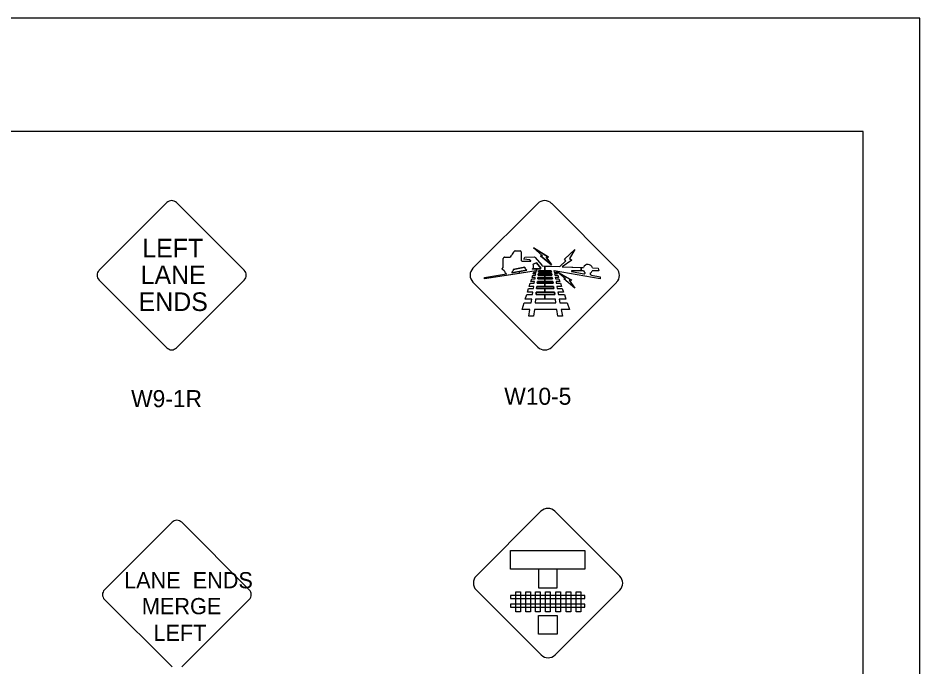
# Model space of a CAD drawing. Extents: x 42133 to 45533, y 41351 to 47951.
# Drawn here: x 45136.1 to 45533.3, y 47665.6 to 47951.4 of the extents above; entities that cross this region are included whole.
import ezdxf

# ---------------------------------------------------------------- set-up
doc = ezdxf.new("R2010")
doc.units = 0
for name, color, linetype in [('#plot_shape', 7, 'Continuous'), ('P_ODOT_PLAN_Border', 7, 'Continuous'), ('P_TRAF_SIGN_SignDetails', 7, 'Continuous')]:
    doc.layers.add(name, color=color, linetype=linetype)

msp = doc.modelspace()

# ---------------------------------------------------------------- linework, layer by layer
at = {"layer": '#plot_shape'}
msp.add_lwpolyline([(43833.34, 46851.35), (45533.34, 46851.35), (45533.34, 47951.35), (43833.34, 47951.35)], close=True, dxfattribs=at)
at = {"layer": 'P_ODOT_PLAN_Border'}
msp.add_lwpolyline([(43908.34, 46901.35), (45508.34, 46901.35), (45508.34, 47901.35), (43908.34, 47901.35)], close=True, dxfattribs=at)
at = {"layer": 'P_TRAF_SIGN_SignDetails'}
for p, q in [((45171.8, 47840.25), (45201.65, 47870.1)), ((45205.92, 47870.1), (45235.76, 47840.25)), ((45336.49, 47841.16), (45365.02, 47869.69)), ((45371.14, 47869.69), (45399.73, 47841.1)), ((45201.65, 47806.13), (45171.8, 47835.98)), ((45235.76, 47835.98), (45205.92, 47806.13)), ((45365.08, 47806.45), (45336.49, 47835.04)), ((45399.73, 47834.96), (45371.21, 47806.45)), ((45337.92, 47705.61), (45366.44, 47734.13)), ((45372.56, 47734.13), (45401.15, 47705.54)), ((45203.96, 47729.31), (45174.22, 47699.56)), ((45237.94, 47699.56), (45208.2, 47729.31)), ((45366.51, 47670.89), (45337.92, 47699.48)), ((45401.15, 47699.41), (45372.63, 47670.89)), ((45174.22, 47695.33), (45203.96, 47665.58)), ((45208.2, 47665.58), (45237.94, 47695.33))]:
    msp.add_line(p, q, dxfattribs=at)
for points in [[(45355.01, 47848.83), (45357.28, 47848.83)], [(45355.01, 47848.83), (45357.28, 47848.83)], [(45355.01, 47848.83), (45357.28, 47848.83)], [(45357.69, 47848.45), (45357.69, 47844.7)], [(45357.69, 47848.45), (45357.69, 47844.7)], [(45357.69, 47848.45), (45357.69, 47844.7)], [(45367.27, 47842.19), (45368.17, 47842.15), (45368.17, 47840.04), (45365.38, 47840.04), (45365.32, 47839.51), (45368.17, 47839.51), (45368.17, 47838.7), (45365.23, 47838.7), (45365.17, 47838.17), (45368.17, 47838.17), (45368.17, 47837.15), (45365.06, 47837.15), (45365, 47836.56), (45368.17, 47836.56), (45368.17, 47835.28), (45364.86, 47835.28), (45364.78, 47834.61), (45368.17, 47834.61), (45368.17, 47833.14), (45364.62, 47833.14), (45364.53, 47832.28), (45368.17, 47832.28), (45368.17, 47830.66), (45364.35, 47830.66), (45364.24, 47829.6), (45368.17, 47829.6), (45368.17, 47827.59), (45364.02, 47827.59), (45363.84, 47825.99), (45373.01, 47825.99), (45372.77, 47827.59), (45368.17, 47827.59), (45368.17, 47829.6), (45372.48, 47829.6), (45372.32, 47830.66), (45368.17, 47830.66), (45368.17, 47832.28), (45372.09, 47832.28), (45371.96, 47833.14), (45368.17, 47833.14), (45368.17, 47834.61), (45371.75, 47834.61), (45371.65, 47835.28), (45368.17, 47835.28), (45368.17, 47836.56), (45371.46, 47836.56), (45371.38, 47837.15), (45368.17, 47837.15), (45368.17, 47838.17), (45371.23, 47838.17), (45371.15, 47838.7), (45368.17, 47838.7), (45368.17, 47839.51), (45371.03, 47839.51), (45370.95, 47840.04), (45368.17, 47840.04), (45368.17, 47842.15), (45374.69, 47841.9), (45377.42, 47844.49), (45376.85, 47845.2), (45381.27, 47849.48), (45378.94, 47845.4), (45379.99, 47844.72), (45375.73, 47841.86), (45384.13, 47841.54), (45384.13, 47840.06), (45380.06, 47840.08)], [(45367.27, 47842.19), (45368.17, 47842.15), (45368.17, 47840.04), (45365.38, 47840.04), (45365.32, 47839.51), (45368.17, 47839.51), (45368.17, 47838.7), (45365.23, 47838.7), (45365.17, 47838.17), (45368.17, 47838.17), (45368.17, 47837.15), (45365.06, 47837.15), (45365, 47836.56), (45368.17, 47836.56), (45368.17, 47835.28), (45364.86, 47835.28), (45364.78, 47834.61), (45368.17, 47834.61), (45368.17, 47833.14), (45364.62, 47833.14), (45364.53, 47832.28), (45368.17, 47832.28), (45368.17, 47830.66), (45364.35, 47830.66), (45364.24, 47829.6), (45368.17, 47829.6), (45368.17, 47827.59), (45364.02, 47827.59), (45363.84, 47825.99), (45373.01, 47825.99), (45372.77, 47827.59), (45368.17, 47827.59), (45368.17, 47829.6), (45372.48, 47829.6), (45372.32, 47830.66), (45368.17, 47830.66), (45368.17, 47832.28), (45372.09, 47832.28), (45371.96, 47833.14), (45368.17, 47833.14), (45368.17, 47834.61), (45371.75, 47834.61), (45371.65, 47835.28), (45368.17, 47835.28), (45368.17, 47836.56), (45371.46, 47836.56), (45371.38, 47837.15), (45368.17, 47837.15), (45368.17, 47838.17), (45371.23, 47838.17), (45371.15, 47838.7), (45368.17, 47838.7), (45368.17, 47839.51), (45371.03, 47839.51), (45370.95, 47840.04), (45368.17, 47840.04), (45368.17, 47842.15), (45374.69, 47841.9), (45377.42, 47844.49), (45376.85, 47845.2), (45381.27, 47849.48), (45378.94, 47845.4), (45379.99, 47844.72), (45375.73, 47841.86), (45384.13, 47841.54), (45384.13, 47840.06), (45380.06, 47840.08)], [(45367.27, 47842.19), (45374.69, 47841.9), (45377.42, 47844.49), (45376.85, 47845.2), (45381.27, 47849.48), (45378.94, 47845.4), (45379.99, 47844.72), (45375.73, 47841.86), (45385.16, 47841.5)], [(45349.75, 47841.61), (45349.75, 47845.39)], [(45349.75, 47841.61), (45349.75, 47845.39)], [(45349.75, 47841.61), (45349.75, 47845.39)], [(45350.32, 47846), (45352.6, 47846)], [(45350.32, 47846), (45352.6, 47846)], [(45350.32, 47846), (45352.6, 47846)], [(45361.5, 47844.81), (45358.88, 47845.1), (45359.32, 47846.1), (45363.54, 47846.21)], [(45361.5, 47844.81), (45358.88, 47845.1), (45359.32, 47846.1), (45363.54, 47846.21)], [(45361.5, 47844.81), (45358.88, 47845.1), (45359.32, 47846.1), (45363.54, 47846.21)], [(45361.86, 47844.52), (45361.65, 47844.74)], [(45361.86, 47844.52), (45361.65, 47844.74)], [(45361.86, 47844.52), (45361.65, 47844.74)], [(45363.94, 47845.91), (45366.77, 47842.45)], [(45363.94, 47845.91), (45366.77, 47842.45)], [(45363.94, 47845.91), (45366.77, 47842.45)], [(45349.32, 47840.83), (45349.32, 47840.84)], [(45349.32, 47840.83), (45349.32, 47840.84)], [(45349.32, 47840.83), (45349.32, 47840.84)], [(45349.35, 47840.95), (45349.71, 47841.5)], [(45349.35, 47840.95), (45349.71, 47841.5)], [(45349.35, 47840.95), (45349.71, 47841.5)], [(45350.33, 47839.84), (45349.38, 47840.69)], [(45350.33, 47839.84), (45349.38, 47840.69)], [(45350.33, 47839.84), (45349.38, 47840.69)], [(45359.27, 47841.69), (45354.14, 47840.67), (45354.13, 47840.67)], [(45359.27, 47841.69), (45354.14, 47840.67), (45354.13, 47840.67)], [(45354.14, 47840.67), (45359.27, 47841.69)], [(45362.75, 47840.94), (45362.75, 47840.78), (45363.21, 47840.86), (45364.53, 47840.86), (45364.4, 47840.04), (45364.31, 47840.04), (45356.92, 47838.87), (45356.79, 47839.72), (45360.26, 47840.34)], [(45362.75, 47840.94), (45362.75, 47840.78), (45363.21, 47840.86), (45364.53, 47840.86), (45364.4, 47840.04), (45364.31, 47840.04), (45356.92, 47838.87), (45356.79, 47839.72), (45360.26, 47840.34)], [(45388.71, 47838.1), (45392.48, 47837.45), (45392.48, 47836.44), (45372.27, 47840.04), (45372.16, 47840.04), (45372.26, 47839.51), (45373.33, 47839.51), (45373.61, 47838.7), (45372.41, 47838.7), (45372.51, 47838.17), (45373.79, 47838.17), (45374.14, 47837.15), (45372.7, 47837.15), (45372.81, 47836.56), (45374.35, 47836.56), (45374.79, 47835.28), (45373.05, 47835.28), (45373.18, 47834.61), (45375.02, 47834.61), (45375.53, 47833.14), (45373.46, 47833.14), (45373.62, 47832.28), (45375.83, 47832.28), (45376.39, 47830.66), (45373.92, 47830.66), (45374.12, 47829.6), (45376.75, 47829.6), (45377.45, 47827.59), (45374.5, 47827.59), (45374.8, 47825.99), (45378, 47825.99), (45379.02, 47823.04), (45375.35, 47823.04), (45375.91, 47820.09), (45373.87, 47820.09), (45373.44, 47823.04), (45363.52, 47823.04), (45363.2, 47820.09), (45361.1, 47820.09), (45361.59, 47823.04), (45358.09, 47823.04), (45359.02, 47825.99), (45362.08, 47825.99), (45362.34, 47827.59), (45359.52, 47827.59), (45360.15, 47829.6), (45362.68, 47829.6), (45362.85, 47830.66), (45360.48, 47830.66), (45360.99, 47832.28), (45363.12, 47832.28), (45363.26, 47833.14), (45361.26, 47833.14), (45361.72, 47834.61), (45363.5, 47834.61), (45363.62, 47835.28), (45361.93, 47835.28), (45362.34, 47836.56), (45363.83, 47836.56), (45363.93, 47837.15), (45362.52, 47837.15), (45362.84, 47838.17), (45364.09, 47838.17), (45364.18, 47838.7), (45363.01, 47838.7), (45363.26, 47839.51), (45364.32, 47839.51), (45364.54, 47840.86), (45365.98, 47840.86)], [(45388.71, 47838.1), (45392.48, 47837.45), (45392.48, 47836.44), (45372.27, 47840.04), (45372.16, 47840.04), (45372.26, 47839.51), (45373.33, 47839.51), (45373.61, 47838.7), (45372.41, 47838.7), (45372.51, 47838.17), (45373.79, 47838.17), (45374.14, 47837.15), (45372.7, 47837.15), (45372.81, 47836.56), (45374.35, 47836.56), (45374.79, 47835.28), (45373.05, 47835.28), (45373.18, 47834.61), (45375.02, 47834.61), (45375.53, 47833.14), (45373.46, 47833.14), (45373.62, 47832.28), (45375.83, 47832.28), (45376.39, 47830.66), (45373.92, 47830.66), (45374.12, 47829.6), (45376.75, 47829.6), (45377.45, 47827.59), (45374.5, 47827.59), (45374.8, 47825.99), (45378, 47825.99), (45379.02, 47823.04), (45375.35, 47823.04), (45375.91, 47820.09), (45373.87, 47820.09), (45373.44, 47823.04), (45363.52, 47823.04), (45363.2, 47820.09), (45361.1, 47820.09), (45361.59, 47823.04), (45358.09, 47823.04), (45359.02, 47825.99), (45362.08, 47825.99), (45362.34, 47827.59), (45359.52, 47827.59), (45360.15, 47829.6), (45362.68, 47829.6), (45362.85, 47830.66), (45360.48, 47830.66), (45360.99, 47832.28), (45363.12, 47832.28), (45363.26, 47833.14), (45361.26, 47833.14), (45361.72, 47834.61), (45363.5, 47834.61), (45363.62, 47835.28), (45361.93, 47835.28), (45362.34, 47836.56), (45363.83, 47836.56), (45363.93, 47837.15), (45362.52, 47837.15), (45362.84, 47838.17), (45364.09, 47838.17), (45364.18, 47838.7), (45363.01, 47838.7), (45363.26, 47839.51), (45364.32, 47839.51), (45364.54, 47840.86), (45365.98, 47840.86)], [(45358.21, 47844.26), (45361.93, 47844.26), (45361.93, 47844.35)], [(45358.21, 47844.26), (45361.93, 47844.26), (45361.93, 47844.35)], [(45358.21, 47844.26), (45361.93, 47844.26), (45361.93, 47844.35)], [(45365.98, 47840.86), (45363.21, 47840.86), (45362.75, 47840.78), (45362.75, 47840.94)], [(45362.97, 47842.92), (45364.49, 47843.56)], [(45366.38, 47841.23), (45364.49, 47843.56), (45362.97, 47842.92)], [(45366.38, 47841.23), (45364.49, 47843.56), (45362.97, 47842.92)], [(45364.49, 47843.56), (45366.38, 47841.23)], [(45385.21, 47840.05), (45384.14, 47840.06), (45384.14, 47841.54), (45385.16, 47841.5)], [(45385.21, 47840.05), (45384.14, 47840.06), (45384.14, 47841.54), (45385.16, 47841.5)], [(45389.09, 47841.32), (45391.66, 47841.24), (45391.85, 47840.02), (45389.03, 47840.04)], [(45389.09, 47841.32), (45391.66, 47841.24), (45391.85, 47840.02), (45389.03, 47840.04)], [(45389.09, 47841.32), (45391.66, 47841.24), (45391.85, 47840.02), (45389.03, 47840.04)], [(45388.71, 47838.1), (45392.48, 47837.45), (45392.48, 47836.44), (45372.27, 47840.04), (45372.16, 47840.04), (45372.26, 47839.51), (45373.33, 47839.51), (45373.61, 47838.7), (45372.41, 47838.7), (45372.51, 47838.17), (45373.79, 47838.17), (45374.14, 47837.15), (45372.7, 47837.15), (45372.81, 47836.56), (45374.35, 47836.56), (45374.79, 47835.28), (45373.05, 47835.28), (45373.18, 47834.61), (45375.02, 47834.61), (45375.53, 47833.14), (45373.46, 47833.14), (45373.62, 47832.28), (45375.83, 47832.28), (45376.39, 47830.66), (45373.92, 47830.66), (45374.12, 47829.6), (45376.75, 47829.6), (45377.45, 47827.59), (45374.5, 47827.59), (45374.8, 47825.99), (45378, 47825.99), (45379.02, 47823.04), (45375.35, 47823.04), (45375.91, 47820.09), (45373.87, 47820.09), (45373.44, 47823.04), (45363.52, 47823.04), (45363.2, 47820.09), (45361.1, 47820.09), (45361.59, 47823.04), (45358.09, 47823.04), (45359.02, 47825.99), (45362.08, 47825.99), (45362.34, 47827.59), (45359.52, 47827.59), (45360.15, 47829.6), (45362.68, 47829.6), (45362.85, 47830.66), (45360.48, 47830.66), (45360.99, 47832.28), (45363.12, 47832.28), (45363.26, 47833.14), (45361.26, 47833.14), (45361.72, 47834.61), (45363.5, 47834.61), (45363.62, 47835.28), (45361.93, 47835.28), (45362.34, 47836.56), (45363.83, 47836.56), (45363.93, 47837.15), (45362.52, 47837.15), (45362.84, 47838.17), (45364.09, 47838.17), (45364.18, 47838.7), (45363.01, 47838.7), (45363.26, 47839.51), (45364.32, 47839.51), (45364.4, 47840.04), (45364.31, 47840.04), (45341.62, 47836.46), (45341.62, 47837.05), (45351.28, 47838.75)], [(45353.6, 47839.16), (45356.79, 47839.72), (45356.92, 47838.87), (45341.62, 47836.46), (45341.62, 47837.05), (45351.28, 47838.75)], [(45353.6, 47839.16), (45356.79, 47839.72), (45356.92, 47838.87), (45341.62, 47836.46), (45341.62, 47837.05), (45351.28, 47838.75)], [(45360.26, 47840.34), (45353.6, 47839.16)], [(45385.21, 47840.05), (45380.06, 47840.08)], [(45380.06, 47839.68), (45385.36, 47838.71)], [(45380.06, 47839.68), (45385.36, 47838.71)], [(45380.06, 47839.68), (45385.36, 47838.71)], [(45385.82, 47839.03), (45385.82, 47839.21)], [(45385.82, 47839.03), (45385.82, 47839.21)], [(45385.82, 47839.03), (45385.82, 47839.21)], [(45388.13, 47839.01), (45388.13, 47838.63)], [(45388.13, 47839.01), (45388.13, 47838.63)], [(45388.13, 47839.01), (45388.13, 47838.63)]]:
    msp.add_lwpolyline(points, dxfattribs=at)
for points in [[(45371.09, 47842.69), (45368.67, 47846.08), (45369.77, 47846.08), (45363.13, 47850.09), (45367.07, 47846.63), (45366.26, 47846.63)], [(45367.07, 47846.63), (45363.13, 47850.09), (45369.77, 47846.08), (45368.67, 47846.08), (45371.09, 47842.69), (45366.26, 47846.63)], [(45367.07, 47846.63), (45363.13, 47850.09), (45369.77, 47846.08), (45368.67, 47846.08), (45371.09, 47842.69), (45366.26, 47846.63)], [(45371.38, 47837.15), (45371.46, 47836.56), (45365, 47836.56), (45365.06, 47837.15)], [(45371.15, 47838.7), (45371.23, 47838.17), (45365.17, 47838.17), (45365.23, 47838.7)], [(45370.95, 47840.04), (45371.03, 47839.51), (45365.32, 47839.51), (45365.38, 47840.04)], [(45381.31, 47832.45), (45376.43, 47836.45), (45377.22, 47836.45), (45373.44, 47839.79), (45380, 47835.88), (45378.88, 47835.88)], [(45381.31, 47832.45), (45376.43, 47836.45), (45377.22, 47836.45), (45373.44, 47839.79), (45380, 47835.88), (45378.88, 47835.88)], [(45381.31, 47832.45), (45376.43, 47836.45), (45377.22, 47836.45), (45373.44, 47839.79), (45380, 47835.88), (45378.88, 47835.88)], [(45371.96, 47833.14), (45372.09, 47832.28), (45364.53, 47832.28), (45364.62, 47833.14)], [(45371.65, 47835.28), (45371.75, 47834.61), (45364.78, 47834.61), (45364.86, 47835.28)], [(45372.32, 47830.66), (45372.48, 47829.6), (45364.24, 47829.6), (45364.35, 47830.66)], [(45364.02, 47827.59), (45363.84, 47825.99), (45373.01, 47825.99), (45372.77, 47827.59)], [(45385.73, 47716.89), (45385.73, 47708.7), (45353.03, 47708.7), (45353.03, 47716.89)], [(45365.36, 47708.7), (45365.36, 47700.41), (45373.54, 47700.41), (45373.54, 47708.7)], [(45357.38, 47698.67), (45357.38, 47689.91), (45355.31, 47689.91), (45355.31, 47698.67)], [(45361.81, 47698.67), (45361.81, 47689.91), (45359.74, 47689.91), (45359.74, 47698.67)], [(45366.06, 47698.67), (45366.06, 47689.91), (45363.99, 47689.91), (45363.99, 47698.67)], [(45370.49, 47698.67), (45370.49, 47689.91), (45368.41, 47689.91), (45368.41, 47698.67)], [(45375.01, 47698.67), (45375.01, 47689.91), (45372.94, 47689.91), (45372.94, 47698.67)], [(45379.58, 47698.67), (45379.58, 47689.91), (45377.51, 47689.91), (45377.51, 47698.67)], [(45383.96, 47698.67), (45383.96, 47689.91), (45381.89, 47689.91), (45381.89, 47698.67)], [(45385.75, 47695.66), (45385.75, 47697.03), (45352.95, 47697.03), (45352.95, 47695.66)], [(45385.75, 47691.93), (45385.75, 47693.3), (45352.95, 47693.3), (45352.95, 47691.93)], [(45365.41, 47679.96), (45365.41, 47688.25), (45373.5, 47688.25), (45373.5, 47679.96)]]:
    msp.add_lwpolyline(points, close=True, dxfattribs=at)
for centre, radius, start, end in [((45203.79, 47867.96), 3.02, 45, 135), ((45368.07, 47866.62), 4.33, 44.9891, 135), ((45359.26, 47844.37), 6.26, 136.0606, 156.768), ((45359.26, 47844.37), 6.26, 136.0606, 156.768), ((45359.26, 47844.37), 6.26, 136.0606, 156.768), ((45355.01, 47848.46), 0.371, 90, 136.0606), ((45355.01, 47848.46), 0.371, 90, 136.0606), ((45355.01, 47848.46), 0.371, 90, 136.0606), ((45357.28, 47848.41), 0.414, 5.2347, 90), ((45357.28, 47848.41), 0.414, 5.2347, 90), ((45357.28, 47848.41), 0.414, 5.2347, 90), ((45349.94, 47845.39), 0.198, 159.8052, 180), ((45349.94, 47845.39), 0.198, 159.8052, 180), ((45349.94, 47845.39), 0.198, 159.8052, 180), ((45350.64, 47845.14), 0.937, 115.5013, 159.8052), ((45350.64, 47845.14), 0.937, 115.5013, 159.8052), ((45350.64, 47845.14), 0.937, 115.5013, 159.8052), ((45350.32, 47845.8), 0.198, 90, 115.5013), ((45350.32, 47845.8), 0.198, 90, 115.5013), ((45350.32, 47845.8), 0.198, 90, 115.5013), ((45352.6, 47846.2), 0.198, 270, 300.2424), ((45352.6, 47846.2), 0.198, 270, 300.2424), ((45352.6, 47846.2), 0.198, 270, 300.2424), ((45351.58, 47847.95), 2.22, 300.2424, 328.5951), ((45351.58, 47847.95), 2.22, 300.2424, 328.5951), ((45351.58, 47847.95), 2.22, 300.2424, 328.5951), ((45353.16, 47846.98), 0.371, 328.5951, 336.768), ((45353.16, 47846.98), 0.371, 328.5951, 336.768), ((45353.16, 47846.98), 0.371, 328.5951, 336.768), ((45357.93, 47844.7), 0.247, 180, 215.5125), ((45357.93, 47844.7), 0.247, 180, 215.5125), ((45357.93, 47844.7), 0.247, 180, 215.5125), ((45358.34, 47844.99), 0.744, 215.5125, 254.7647), ((45358.34, 47844.99), 0.744, 215.5125, 254.7647), ((45358.34, 47844.99), 0.744, 215.5125, 254.7647), ((45361.47, 47844.56), 0.247, 44.1464, 83.7109), ((45361.47, 47844.56), 0.247, 44.1464, 83.7109), ((45361.47, 47844.56), 0.247, 44.1464, 83.7109), ((45361.68, 47844.35), 0.247, 0, 44.1464), ((45361.68, 47844.35), 0.247, 0, 44.1464), ((45361.68, 47844.35), 0.247, 0, 44.1464), ((45363.2, 47845.35), 0.924, 36.8457, 68.2566), ((45363.2, 47845.35), 0.924, 36.8457, 68.2566), ((45363.2, 47845.35), 0.924, 36.8457, 68.2566), ((45339.55, 47838.1), 4.33, 135, 225), ((45349.51, 47840.84), 0.198, 146.5349, 180), ((45349.51, 47840.84), 0.198, 146.5349, 180), ((45349.51, 47840.84), 0.198, 146.5349, 180), ((45349.51, 47840.83), 0.198, 180, 228.3257), ((45349.51, 47840.83), 0.198, 180, 228.3257), ((45349.51, 47840.83), 0.198, 180, 228.3257), ((45349.55, 47841.61), 0.198, 326.5349, 0), ((45349.55, 47841.61), 0.198, 326.5349, 360), ((45349.55, 47841.61), 0.198, 326.5349, 360), ((45354.14, 47840.67), 0.00591, 22.1942, 179.804), ((45413.77, 47840.47), 59.64, 179.804, 180.3152), ((45413.77, 47840.47), 59.64, 179.804, 180.3152), ((45413.77, 47840.47), 59.64, 179.804, 180.3152), ((45358.21, 47844.51), 0.247, 254.7647, 270), ((45358.21, 47844.51), 0.247, 254.7647, 270), ((45358.21, 47844.51), 0.247, 254.7647, 270), ((45361.18, 47842.05), 1.95, 190.7555, 241.6181), ((45361.18, 47842.05), 1.95, 190.7555, 241.6181), ((45361.18, 47842.05), 1.95, 190.7555, 241.6181), ((45361.64, 47842.06), 1.58, 314.6325, 32.6878), ((45361.64, 47842.06), 1.58, 314.6325, 32.6878), ((45361.64, 47842.06), 1.58, 314.6325, 32.6878), ((45365.79, 47842.01), 1.17, 279.4137, 298.7826), ((45365.79, 47842.01), 1.17, 279.4137, 298.7826), ((45365.79, 47842.01), 1.17, 279.4137, 298.7826), ((45366.29, 47841.09), 0.124, 298.7826, 338.3573), ((45366.29, 47841.09), 0.124, 298.7826, 338.3573), ((45366.29, 47841.09), 0.124, 298.7826, 338.3573), ((45366.23, 47841.12), 0.184, 338.3573, 38.5218), ((45366.23, 47841.12), 0.184, 338.3573, 38.5218), ((45366.23, 47841.12), 0.184, 338.3573, 38.5218), ((45367.34, 47842.91), 0.729, 219.3857, 264.9267), ((45367.34, 47842.91), 0.729, 219.3857, 264.9267), ((45367.34, 47842.91), 0.729, 219.3857, 264.9267), ((45387.1, 47840.75), 2.08, 16.0791, 158.715), ((45387.1, 47840.75), 2.08, 16.0791, 158.715), ((45387.1, 47840.75), 2.08, 16.0791, 158.715), ((45396.66, 47838.03), 4.33, 315, 44.9985), ((45173.94, 47838.11), 3.02, 135, 224.9964), ((45233.63, 47838.12), 3.02, 315.0024, 45), ((45352.16, 47840.48), 1.94, 199.2079, 242.9913), ((45352.16, 47840.48), 1.94, 199.2079, 242.9913), ((45352.16, 47840.48), 1.94, 199.2079, 242.9913), ((45351.4, 47840.98), 2.86, 320.4408, 342.7844), ((45351.4, 47840.98), 2.86, 320.4408, 342.7844), ((45351.4, 47840.98), 2.86, 320.4408, 342.7844), ((45380.06, 47839.88), 0.196, 89.7545, 269.0634), ((45380.06, 47839.88), 0.196, 89.7545, 269.0634), ((45380.06, 47839.88), 0.196, 89.7545, 269.0634), ((45387.12, 47840.79), 2.05, 201.1741, 230.6294), ((45387.12, 47840.79), 2.05, 201.1741, 230.6294), ((45387.12, 47840.79), 2.05, 201.1741, 230.6294), ((45385.44, 47839.11), 0.405, 259.597, 331.0917), ((45385.44, 47839.11), 0.405, 259.597, 331.0917), ((45385.44, 47839.11), 0.405, 259.597, 331.0917), ((45385.58, 47839.03), 0.247, 331.0917, 360), ((45385.58, 47839.03), 0.247, 331.0917, 360), ((45385.58, 47839.03), 0.247, 331.0917, 360), ((45387.12, 47840.79), 2.05, 299.4396, 338.3348), ((45387.12, 47840.79), 2.05, 299.4396, 338.3348), ((45387.12, 47840.79), 2.05, 299.4396, 338.3348), ((45388.38, 47838.63), 0.247, 180, 208.0213), ((45388.38, 47838.63), 0.247, 180, 208.0213), ((45388.38, 47838.63), 0.247, 180, 208.0213), ((45388.86, 47838.88), 0.792, 208.0213, 258.9363), ((45388.86, 47838.88), 0.792, 208.0213, 258.9363), ((45388.86, 47838.88), 0.792, 208.0213, 258.9363), ((45203.78, 47808.27), 3.02, 224.9955, 315.0023), ((45368.14, 47809.51), 4.33, 225, 315), ((45369.5, 47731.07), 4.33, 44.9891, 135), ((45206.08, 47727.19), 3, 45, 135), ((45340.98, 47702.55), 4.33, 135, 225), ((45398.09, 47702.47), 4.33, 315, 44.9985), ((45176.33, 47697.44), 3, 135, 225), ((45235.82, 47697.44), 3, 315, 45), ((45369.57, 47673.96), 4.33, 225, 315)]:
    msp.add_arc(centre, radius, start, end, dxfattribs=at)

# ---------------------------------------------------------------- texts
for s, height, p in [('LEFT', 8.203, (45190.84, 47845.94)), ('LANE', 8.203, (45190.13, 47834.16)), ('ENDS', 8.203, (45189.23, 47822.33)), ('W9-1R', 7.5, (45185.93, 47779.99)), ('W10-5', 7.5, (45350.27, 47781.04)), ('LANE  ENDS', 7.13, (45182.85, 47700.22)), ('MERGE', 7.13, (45190.68, 47688.81)), ('LEFT', 7.13, (45195.75, 47677.04))]:
    msp.add_text(s, height=height, dxfattribs=at).set_placement(p)

doc.saveas('drawing.dxf')
